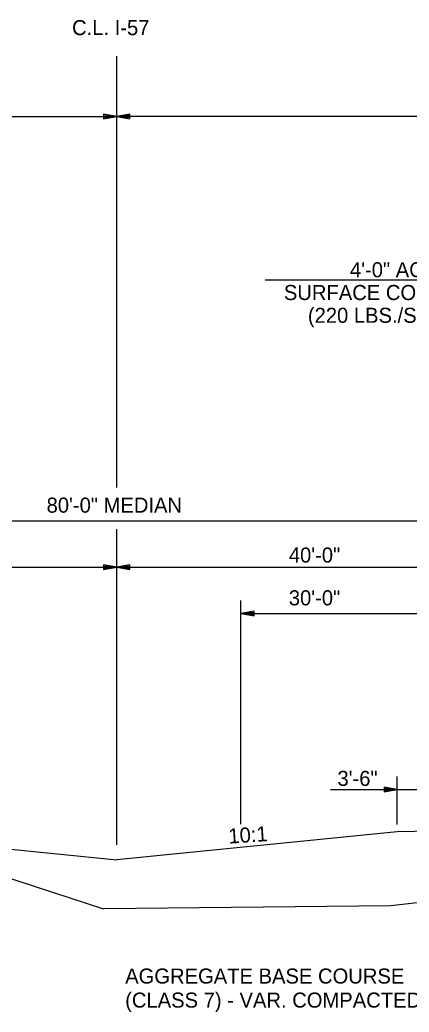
# Model space of a CAD drawing. Extents: x 1734743 to 1735935, y 759845 to 763831.
# Drawn here: x 1735745.4 to 1735776.4, y 760837.9 to 760916.8 of the extents above; entities that cross this region are included whole.
import ezdxf

# ---------------------------------------------------------------- set-up
doc = ezdxf.new("R2010")
doc.units = 0
doc.layers.add('19', color=7, linetype='Continuous')

msp = doc.modelspace()

# ---------------------------------------------------------------- linework, layer by layer
at = {"layer": '19'}
for p, q in [((1735753.144, 760879.637), (1735753.144, 760913.944)), ((1735752.094, 760909.347), (1735752.094, 760908.979)), ((1735753.144, 760909.163), (1735752.094, 760909.347)), ((1735752.864, 760909.189), (1735752.094, 760909.25)), ((1735754.194, 760909.346), (1735753.144, 760909.163)), ((1735754.194, 760909.25), (1735753.424, 760909.189)), ((1735754.194, 760908.979), (1735754.194, 760909.346)), ((1735701.144, 760909.163), (1735753.144, 760909.163)), ((1735752.094, 760908.979), (1735753.144, 760909.163)), ((1735752.094, 760909.067), (1735752.864, 760909.137)), ((1735805.144, 760909.163), (1735753.144, 760909.163)), ((1735753.144, 760909.163), (1735754.194, 760908.979)), ((1735753.424, 760909.136), (1735754.194, 760909.066)), ((1735764.937, 760896.171), (1735789.147, 760896.171)), ((1735713.144, 760876.99), (1735793.144, 760876.99)), ((1735753.144, 760851.21), (1735753.144, 760876.323)), ((1735713.144, 760873.303), (1735753.144, 760873.303)), ((1735752.094, 760873.487), (1735752.094, 760873.119)), ((1735753.144, 760873.303), (1735752.094, 760873.487)), ((1735752.864, 760873.329), (1735752.094, 760873.391)), ((1735752.094, 760873.119), (1735753.144, 760873.303)), ((1735752.094, 760873.207), (1735752.864, 760873.277)), ((1735754.194, 760873.487), (1735753.144, 760873.303)), ((1735753.144, 760873.303), (1735754.194, 760873.119)), ((1735753.144, 760873.303), (1735793.144, 760873.303)), ((1735754.194, 760873.39), (1735753.424, 760873.329)), ((1735753.424, 760873.277), (1735754.194, 760873.207)), ((1735754.194, 760873.119), (1735754.194, 760873.487)), ((1735763.019, 760852.861), (1735763.019, 760870.662)), ((1735764.069, 760869.8), (1735763.019, 760869.616)), ((1735764.069, 760869.432), (1735764.069, 760869.8)), ((1735763.019, 760869.616), (1735793.144, 760869.616)), ((1735763.019, 760869.616), (1735764.069, 760869.432)), ((1735764.069, 760869.704), (1735763.299, 760869.642)), ((1735763.299, 760869.59), (1735764.069, 760869.52)), ((1735763.019, 760853.272), (1735763.019, 760864.185)), ((1735775.46, 760852.82), (1735775.46, 760856.653)), ((1735770.15, 760855.603), (1735780.796, 760855.603)), ((1735774.41, 760855.787), (1735774.41, 760855.419)), ((1735775.46, 760855.603), (1735774.41, 760855.787)), ((1735775.18, 760855.629), (1735774.41, 760855.69)), ((1735774.41, 760855.419), (1735775.46, 760855.603)), ((1735774.41, 760855.507), (1735775.18, 760855.576)), ((1735793.144, 760852.609), (1735775.459, 760852.255)), ((1735730.82, 760852.257), (1735753.147, 760850.024)), ((1735730.82, 760852.257), (1735753.147, 760850.024)), ((1735775.459, 760852.255), (1735753.147, 760850.024)), ((1735775.459, 760852.255), (1735753.147, 760850.024)), ((1735786.127, 760847.616), (1735774.939, 760846.348)), ((1735774.939, 760846.348), (1735752.088, 760846.116))]:
    msp.add_line(p, q, dxfattribs=at)
msp.add_lwpolyline([(1735708.913, 760857.494), (1735715.706, 760857.154), (1735727.595, 760854.774), (1735741.182, 760849.673), (1735752.088, 760846.116)], dxfattribs=at)

# ---------------------------------------------------------------- texts
for s, p in [('C.L. I-57', (1735749.591, 760915.625)), ('4\'-0" ACHM ', (1735771.692, 760896.364)), ('SURFACE COURSE (1/2")', (1735766.438, 760894.551)), ('(220 LBS./SQ. YD.)', (1735768.347, 760892.739)), ('80\'-0" MEDIAN', (1735747.565, 760877.636)), ('40\'-0"', (1735766.832, 760873.667)), ('30\'-0"', (1735766.832, 760870.263)), ('3\'-6"', (1735770.7, 760855.899))]:
    msp.add_text(s, height=1.2, dxfattribs=at).set_placement(p)
for s, rotation, p in [('10:1', 3.80903, (1735762.063, 760851.303)), ('AGGREGATE BASE COURSE', 360, (1735753.815, 760840.173)), ('(CLASS 7) - VAR. COMPACTED DEPTH', 360, (1735753.815, 760838.261))]:
    msp.add_text(s, height=1.2, rotation=rotation, dxfattribs=at).set_placement(p)

doc.saveas('drawing.dxf')
